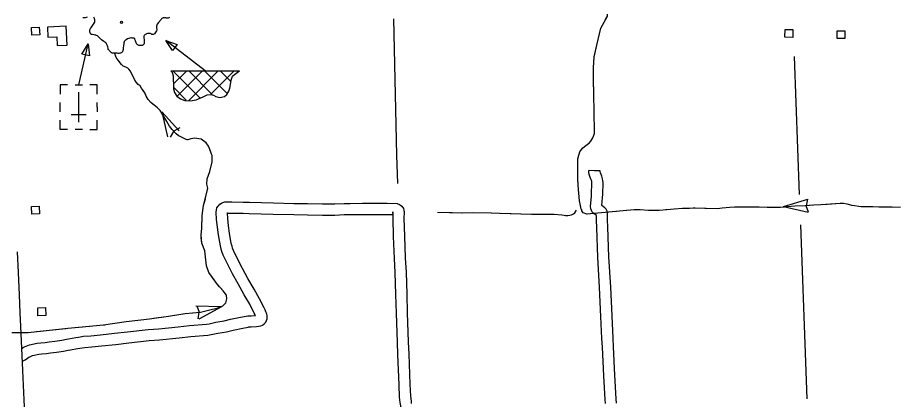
# Model space of a CAD drawing. Extents: x 1084508 to 1142749, y 1057638 to 1093403.
# Drawn here: x 1121021 to 1124726, y 1072685 to 1074295 of the extents above; entities that cross this region are included whole.
import ezdxf

# ---------------------------------------------------------------- set-up
doc = ezdxf.new("R2010")
doc.units = 0
for name, color, linetype in [('Level 10', 7, 'Continuous'), ('Level 35', 7, 'Continuous'), ('Level 43', 7, 'Continuous'), ('Level 46', 7, 'Continuous'), ('Level 5', 7, 'Continuous'), ('Level 56', 7, 'Continuous'), ('Level 57', 7, 'Continuous'), ('Level 58', 7, 'Continuous')]:
    doc.layers.add(name, color=color, linetype=linetype)

msp = doc.modelspace()

# ---------------------------------------------------------------- linework, layer by layer
at = {"layer": 'Level 10'}
msp.add_lwpolyline([(1121135.3, 1070685.4), (1121130.1, 1070795.3), (1121119.8, 1071032.9), (1121112.1, 1071190.1), (1121105.7, 1071358.3), (1121099.9, 1071467.6), (1121094, 1071602.7), (1121085.7, 1071769.8), (1121080.8, 1071875.9), (1121076.2, 1071998.1), (1121069.4, 1072143.6), (1121067.9, 1072215.5), (1121064.7, 1072307.6), (1121058.4, 1072445.5), (1121054, 1072563.1), (1121049.3, 1072683.5), (1121043.7, 1072806.5), (1121038.1, 1072932.1), (1121035.4, 1072991.8), (1121032.5, 1073050.6), (1121029.5, 1073125.7), (1121024.4, 1073220.4), (1121020, 1073307.3)], dxfattribs=at)
at = {"layer": 'Level 35'}
for points in [[(1121313.7, 1074296.9), (1121306.2, 1074294.5), (1121302.9, 1074294.1), (1121299.2, 1074294.1), (1121297, 1074294.5), (1121295.6, 1074295.4)], [(1121402.4, 1074165.9), (1121400.9, 1074172.2), (1121400, 1074175.5), (1121398.9, 1074179.3), (1121397.8, 1074182.1), (1121396.5, 1074184.3), (1121395.4, 1074186.5), (1121393, 1074189), (1121384.4, 1074195.1), (1121374.7, 1074201.9), (1121370.3, 1074205.9), (1121365.1, 1074211.4), (1121357.4, 1074218), (1121354.3, 1074219.7), (1121351.4, 1074220.8), (1121347.9, 1074221.5), (1121343.5, 1074221.9), (1121335.6, 1074223.3), (1121333.7, 1074223.7), (1121331.9, 1074224.6), (1121330.8, 1074225.7), (1121328.8, 1074228.3), (1121327.7, 1074229.9), (1121326.8, 1074231.6), (1121326, 1074234.7), (1121325.7, 1074237.3), (1121326.2, 1074243.7), (1121326.6, 1074245.9), (1121328.4, 1074249.2), (1121333.2, 1074255.4), (1121338.5, 1074263.3), (1121346.2, 1074276.5), (1121346.6, 1074279.3), (1121346.6, 1074282.4), (1121346.6, 1074285.9), (1121345.7, 1074289.7), (1121345.1, 1074292.1), (1121343.8, 1074294.7), (1121342.2, 1074296.9)], [(1121661.2, 1074295.6), (1121658.8, 1074294.3), (1121655.5, 1074293.4), (1121651.1, 1074293.4), (1121648.7, 1074293.4), (1121645.8, 1074293.9), (1121641.2, 1074293.9), (1121638.1, 1074293.9), (1121635.3, 1074293.9), (1121633.1, 1074293.4), (1121631.6, 1074293), (1121629.6, 1074292.1), (1121628.3, 1074290.6), (1121626.1, 1074287.7), (1121614.4, 1074274.7), (1121609.1, 1074267), (1121606.3, 1074258.7), (1121606.3, 1074255.8), (1121606.7, 1074251), (1121607.6, 1074247.5)], [(1121607.6, 1074247.5), (1121607.6, 1074244.2), (1121607.6, 1074242), (1121607, 1074239.8), (1121603.7, 1074234.9), (1121597.9, 1074227.4), (1121595.1, 1074225.7), (1121592.7, 1074224.4), (1121591.6, 1074224.1), (1121590.9, 1074224.1), (1121589.2, 1074224.1), (1121587, 1074224.4), (1121585.9, 1074225), (1121583.7, 1074226.1), (1121581, 1074227.7), (1121578.4, 1074228.1), (1121574.7, 1074228.1), (1121571.1, 1074228.1), (1121568.7, 1074227.9), (1121564.8, 1074226.6), (1121562.8, 1074225.5), (1121559.3, 1074223.5), (1121557.5, 1074221.9), (1121555.8, 1074220.6), (1121554.7, 1074219.3), (1121553.8, 1074216.9), (1121553.3, 1074214.9), (1121553.3, 1074212.5), (1121553.3, 1074210.7), (1121554.2, 1074200), (1121554.2, 1074186.1), (1121554, 1074184.1), (1121552.9, 1074182.6), (1121550.5, 1074180.6), (1121548.5, 1074179.1), (1121546.3, 1074177.5), (1121544.1, 1074177.1), (1121541, 1074177.1), (1121539.3, 1074177.1), (1121536.6, 1074177.1), (1121534, 1074177.5), (1121531.6, 1074178.2), (1121529.6, 1074179.3), (1121527.4, 1074180.4), (1121525.2, 1074181.9), (1121523.9, 1074183.5), (1121522.4, 1074185.4), (1121520.8, 1074189.2), (1121519.5, 1074192.7), (1121517.5, 1074197.5)], [(1121517.5, 1074197.5), (1121516, 1074202.2), (1121515.6, 1074204.8), (1121514.7, 1074206.1), (1121514, 1074206.5), (1121513.1, 1074207.6), (1121511.8, 1074207.9), (1121510.5, 1074208.3), (1121509, 1074208.5), (1121506.6, 1074209.2), (1121503.7, 1074209.2), (1121500.2, 1074209.4), (1121497.8, 1074209.4), (1121493.6, 1074209), (1121489.9, 1074207.6), (1121484.6, 1074205.2), (1121478.6, 1074201.9), (1121475.4, 1074199.5), (1121472.7, 1074196.7), (1121470.7, 1074194.5), (1121469.9, 1074192.3), (1121469.2, 1074189.6), (1121468.3, 1074185), (1121467.4, 1074178.2), (1121466.3, 1074167), (1121465.9, 1074160.1), (1121465.2, 1074156.6), (1121464.6, 1074153.8), (1121463.5, 1074151.8), (1121461.7, 1074149.8), (1121459.8, 1074148.1), (1121457.6, 1074146.7), (1121454.7, 1074145.6), (1121451.6, 1074145), (1121448.1, 1074144.3), (1121444.4, 1074144.3), (1121440.2, 1074144.8), (1121436.7, 1074144.8), (1121433, 1074144.8), (1121428.1, 1074144.8), (1121424.4, 1074145), (1121422.4, 1074145.2), (1121420.4, 1074145.6), (1121418.7, 1074146.5), (1121417.4, 1074147.2), (1121414.3, 1074149.4), (1121411.2, 1074151.8), (1121407.5, 1074155.8), (1121405.1, 1074159.1), (1121403.5, 1074160.8), (1121403.1, 1074163), (1121402.4, 1074165.9)]]:
    msp.add_lwpolyline(points, dxfattribs=at)
at = {"layer": 'Level 43'}
for p, q in [((1121629.7, 1073897.5), (1121653.2, 1073792.4)), ((1121629.7, 1073897.5), (1121702.6, 1073818.3)), ((1121704.8, 1073830), (1121679.9, 1073815.7)), ((1121665.3, 1073790.6), (1121679.7, 1073815.4)), ((1124249.3, 1073498.4), (1124352.4, 1073529.8)), ((1124249.3, 1073498.4), (1124354.3, 1073474)), ((1124351.6, 1073530.1), (1124345.9, 1073502)), ((1124355.1, 1073474.4), (1124345.9, 1073501.6)), ((1121880.4, 1073074.8), (1121772.7, 1073077.6)), ((1121776.2, 1073080), (1121786.3, 1073053.2)), ((1121781.6, 1073024.5), (1121786.3, 1073052.8)), ((1121880.4, 1073074.8), (1121785.7, 1073023.4))]:
    msp.add_line(p, q, dxfattribs=at)
for points in [[(1123499.3, 1074287.1), (1123507.3, 1074301.9), (1123508.2, 1074310.2)], [(1124377.5, 1073503.8), (1124340.6, 1073501.5), (1124297.3, 1073500), (1124237.7, 1073494.5), (1124212.1, 1073494.5), (1124181.6, 1073494.2), (1124146.7, 1073495.9), (1124097.6, 1073495.9), (1124057.5, 1073495.9), (1124045.3, 1073495.9), (1124023.2, 1073493.9), (1123991.6, 1073491), (1123971.5, 1073488.7), (1123923.9, 1073489.5), (1123869.2, 1073491.6), (1123853.2, 1073490.7), (1123823.6, 1073489.8), (1123788.7, 1073486.9), (1123757.3, 1073484), (1123725.1, 1073482.3), (1123703.3, 1073481.7), (1123680, 1073482.3), (1123644.9, 1073484.6), (1123620.2, 1073484.3), (1123420.8, 1073466.6), (1123405.5, 1073472.1), (1123400, 1073479.8), (1123399.5, 1073484.2), (1123397.3, 1073487.5), (1123394, 1073502.4), (1123390.1, 1073522.7), (1123384.6, 1073586.6), (1123382.4, 1073619.6), (1123382.4, 1073699.9), (1123386.6, 1073715.5), (1123391.6, 1073729.6), (1123402.4, 1073744.5), (1123411, 1073752.2), (1123421.9, 1073759.9), (1123430.1, 1073766.2), (1123438.2, 1073774.8), (1123446.4, 1073788), (1123453.4, 1073806.3), (1123453.4, 1073829.7), (1123452.2, 1073880.8), (1123451.7, 1073908.7), (1123450.8, 1073959.3), (1123448.9, 1074044.5), (1123448.6, 1074084.6), (1123451.1, 1074127.8), (1123462.6, 1074178.5), (1123480.1, 1074251.2), (1123507.3, 1074301.9)], [(1123451.5, 1074129.6), (1123462.6, 1074178.5), (1123479.9, 1074250.6)], [(1120997.3, 1072967.8), (1121065.3, 1072967.8), (1121232.5, 1072985.5), (1121383.3, 1072999.1), (1121478.5, 1073013.4), (1121577.3, 1073025.1), (1121657.4, 1073036.2), (1121727.7, 1073047.3), (1121791.8, 1073053.5), (1121842.8, 1073065.7), (1121861.8, 1073069.1), (1121886.8, 1073079.4), (1121899.1, 1073091.7), (1121902.8, 1073109), (1121901.6, 1073125.1), (1121888, 1073142.3), (1121863.3, 1073169.5), (1121827.6, 1073220), (1121817.7, 1073248.4), (1121810.3, 1073311.3), (1121798, 1073343.4), (1121794.3, 1073379.2), (1121798, 1073406.3), (1121799.2, 1073460.6), (1121804.1, 1073502.5), (1121815.2, 1073540.8), (1121823.1, 1073576.4), (1121818.9, 1073592.3), (1121820.8, 1073614.7), (1121831.5, 1073645.6), (1121841.3, 1073687.2), (1121841.8, 1073705.9), (1121841.3, 1073714.3), (1121839, 1073719.4), (1121830.1, 1073743.7), (1121825.9, 1073753.5), (1121815.6, 1073767.1), (1121810.5, 1073771.7), (1121800.2, 1073777.8), (1121794.6, 1073782.5), (1121785.3, 1073784.4), (1121768, 1073787.2), (1121751.2, 1073783.9), (1121738.1, 1073780.2), (1121735.3, 1073779.7), (1121731.1, 1073781.6), (1121718, 1073787.6), (1121697.5, 1073797.9), (1121690, 1073805.4), (1121672.7, 1073822.7), (1121667.1, 1073829.7), (1121661, 1073837.6), (1121650.7, 1073857.3), (1121628.9, 1073892.8), (1121621.5, 1073902.8), (1121610.4, 1073914.2), (1121582.9, 1073937.3), (1121571.5, 1073949.3), (1121563.6, 1073964.2), (1121557.2, 1073978.6), (1121551.1, 1073987.7), (1121543.2, 1073997.9), (1121537.6, 1074007.3), (1121529.7, 1074013.1), (1121520.3, 1074023.1), (1121513.3, 1074034.8), (1121496.7, 1074069.3), (1121490.5, 1074077.8), (1121485.5, 1074082.2), (1121477.1, 1074086), (1121465.9, 1074090.7), (1121459.2, 1074097.4), (1121444.6, 1074115.8), (1121437.3, 1074126.4), (1121435.5, 1074131.3), (1121431.1, 1074144.5)], [(1121502.2, 1074057.8), (1121496.7, 1074069.3), (1121490.5, 1074077.8), (1121485.5, 1074082.2), (1121477.1, 1074086), (1121465.9, 1074090.7), (1121459.2, 1074097.4), (1121444.6, 1074115.8), (1121437.3, 1074126.4), (1121435.5, 1074131.3), (1121431.1, 1074144.5)], [(1123450.7, 1073964), (1123448.9, 1074044.5), (1123448.6, 1074084.6), (1123448.8, 1074088.2)], [(1121559.7, 1073973), (1121557.2, 1073978.6), (1121551.1, 1073987.7), (1121543.2, 1073997.9), (1121537.6, 1074007.3), (1121529.7, 1074013.1), (1121521.9, 1074021.4)], [(1121597.6, 1073925), (1121582.9, 1073937.3), (1121571.5, 1073949.3), (1121563.6, 1073964.2), (1121559.7, 1073973)], [(1123450.5, 1073798.8), (1123453.4, 1073806.3), (1123453.4, 1073829.7), (1123452.2, 1073880.8), (1123451.7, 1073908.7), (1123451.4, 1073922.5)], [(1121699.9, 1073796.7), (1121697.5, 1073797.9), (1121690, 1073805.4), (1121672.7, 1073822.7), (1121667.1, 1073829.7), (1121661, 1073837.6), (1121650.7, 1073857.3), (1121628.9, 1073892.8), (1121626.7, 1073895.8)], [(1121834.2, 1073732.5), (1121830.1, 1073743.7), (1121825.9, 1073753.5), (1121815.6, 1073767.1), (1121810.5, 1073771.7), (1121800.2, 1073777.8), (1121794.6, 1073782.5), (1121785.3, 1073784.4), (1121768, 1073787.2), (1121751.2, 1073783.9), (1121738.1, 1073780.2), (1121737.4, 1073780)], [(1123387.9, 1073719.2), (1123391.6, 1073729.6), (1123402.4, 1073744.5), (1123411, 1073752.2), (1123421.9, 1073759.9), (1123428.1, 1073764.7)], [(1123382.4, 1073657.8), (1123382.4, 1073699.9), (1123386.6, 1073715.5), (1123387.9, 1073719.2)], [(1121822.1, 1073571.8), (1121823.1, 1073576.4), (1121818.9, 1073592.3), (1121820.8, 1073614.7), (1121831.5, 1073645.6), (1121841.3, 1073687.2), (1121841.4, 1073692.4)], [(1123396.1, 1073493), (1123394, 1073502.4), (1123390.1, 1073522.7), (1123384.6, 1073586.6), (1123382.7, 1073616.4)], [(1121798, 1073408.7), (1121799.2, 1073460.6), (1121804.1, 1073502.5), (1121812.5, 1073531.5)], [(1124042.5, 1073495.7), (1124023.2, 1073493.9), (1123991.6, 1073491), (1123971.5, 1073488.7), (1123923.9, 1073489.5), (1123918.5, 1073489.7)], [(1124146, 1073495.9), (1124097.6, 1073495.9), (1124083.9, 1073495.9)], [(1124208.1, 1073494.4), (1124181.6, 1073494.2), (1124146.7, 1073495.9), (1124146, 1073495.9)], [(1124373.5, 1073503.5), (1124340.6, 1073501.5), (1124297.3, 1073500), (1124249.5, 1073495.6)], [(1124742.6, 1073493.8), (1124708.1, 1073495.6), (1124651, 1073496.2), (1124626.3, 1073496.9), (1124606.1, 1073496.5), (1124576.5, 1073497.8), (1124538.7, 1073503.2), (1124517.8, 1073508.2), (1124503, 1073511.1), (1124488.8, 1073511.4), (1124407.4, 1073505), (1124377.5, 1073503.8)], [(1124538.1, 1073503.4), (1124517.8, 1073508.2), (1124503, 1073511.1), (1124488.8, 1073511.4), (1124414.9, 1073505.5)], [(1124703.4, 1073495.6), (1124651, 1073496.2), (1124626.3, 1073496.9), (1124606.1, 1073496.5), (1124579.1, 1073497.7)], [(1122790.9, 1073475.3), (1122891.7, 1073471.6), (1122941.7, 1073473.2), (1123017.4, 1073471.3), (1123052.4, 1073470.5), (1123188.7, 1073466.8), (1123226.4, 1073466), (1123283.4, 1073466), (1123315.4, 1073463.3), (1123324.5, 1073462.5), (1123331.2, 1073460.9), (1123335.2, 1073460.6), (1123341.1, 1073460.9), (1123349.7, 1073462.2), (1123355.4, 1073463.8), (1123358.3, 1073465), (1123362.1, 1073466.4), (1123365.2, 1073467.9), (1123369.9, 1073472.2), (1123377.8, 1073483)], [(1122790.9, 1073475.3), (1122853.1, 1073473)], [(1122894.5, 1073471.7), (1122941.7, 1073473.2), (1123017.4, 1073471.3), (1123018.7, 1073471.3)], [(1123060.1, 1073470.3), (1123184.4, 1073466.9)], [(1123225.8, 1073466), (1123226.4, 1073466), (1123283.4, 1073466), (1123315.4, 1073463.3), (1123324.5, 1073462.5), (1123331.2, 1073460.9), (1123335.2, 1073460.6), (1123341.1, 1073460.9), (1123349.6, 1073462.2)], [(1123447.9, 1073469), (1123422.6, 1073466.8)], [(1123546.4, 1073477.8), (1123512.2, 1073474.7)], [(1123711.7, 1073481.9), (1123703.3, 1073481.7), (1123680, 1073482.3), (1123644.9, 1073484.6), (1123620.2, 1073484.3), (1123587.7, 1073481.4)], [(1123877.1, 1073491.3), (1123869.2, 1073491.6), (1123853.2, 1073490.7), (1123823.6, 1073489.8), (1123788.7, 1073486.9), (1123757.3, 1073484), (1123753.1, 1073483.8)], [(1121818.5, 1073246.2), (1121817.7, 1073248.4), (1121810.3, 1073311.3), (1121798, 1073343.4), (1121795.5, 1073367.6)], [(1121872.7, 1073159.2), (1121863.3, 1073169.5), (1121835.5, 1073208.9)], [(1121902.5, 1073107.7), (1121902.8, 1073109), (1121901.6, 1073125.1), (1121888, 1073142.3), (1121872.7, 1073159.2)], [(1121758.7, 1073050.3), (1121791.8, 1073053.5), (1121842.8, 1073065.7), (1121861.8, 1073069.1), (1121879.7, 1073076.5)], [(1121430.3, 1073006.1), (1121478.5, 1073013.4), (1121553.5, 1073022.3)], [(1121594.6, 1073027.5), (1121657.4, 1073036.2), (1121717.6, 1073045.7)], [(1121100.7, 1072971.6), (1121224.3, 1072984.7)], [(1121265.6, 1072988.5), (1121383.3, 1072999.1), (1121389.3, 1073000)], [(1121036.5, 1072967.8), (1121059.5, 1072967.8)]]:
    msp.add_lwpolyline(points, dxfattribs=at)
at = {"layer": 'Level 46'}
for p, q in [((1122603.3, 1073472.9), (1122603.2, 1073475.4)), ((1122650.2, 1073476.8), (1122650.3, 1073474.4))]:
    msp.add_line(p, q, dxfattribs=at)
for points in [[(1123498.9, 1072668.3), (1123498, 1072685.2), (1123491.8, 1072784.9), (1123486.3, 1072905.3), (1123484.6, 1072941.4), (1123480.4, 1073034.5), (1123474.2, 1073156.3), (1123466.9, 1073284.3), (1123462.3, 1073408.9), (1123461, 1073441.5), (1123460.9, 1073461), (1123452.3, 1073467), (1123444.9, 1073472.7), (1123439.9, 1073481.3), (1123437.6, 1073489.1), (1123436.3, 1073500.1), (1123440.4, 1073540.5), (1123440.9, 1073550.5), (1123441.9, 1073597.9), (1123441.6, 1073601.9), (1123441.1, 1073605.4), (1123439.5, 1073610.5), (1123433.8, 1073625.1), (1123430.8, 1073634.5), (1123429.3, 1073642.4), (1123429.5, 1073650.1)], [(1123546, 1072669.1), (1123545, 1072688), (1123538.8, 1072787.5), (1123533.3, 1072907.4), (1123531.7, 1072943.5), (1123527.5, 1073036.8), (1123521.2, 1073158.9), (1123513.9, 1073286.5), (1123509.3, 1073410.7), (1123508.1, 1073442.5), (1123507.9, 1073471.3), (1123506.5, 1073479.5), (1123502.1, 1073487.2), (1123499.3, 1073490), (1123496.9, 1073492.7), (1123490.5, 1073497.8), (1123483.9, 1073502.4), (1123487.3, 1073536.9), (1123487.9, 1073548.8), (1123489.1, 1073599.6), (1123488.4, 1073607), (1123487.3, 1073615.6), (1123483.8, 1073626.3), (1123478.2, 1073640.9), (1123476.5, 1073646.1), (1123476.6, 1073648.5), (1123453.1, 1073649.3), (1123429.5, 1073650.1)], [(1121039.8, 1072899.9), (1121040.8, 1072900.7), (1121045, 1072903.8), (1121052.4, 1072907.7), (1121057.9, 1072909.9), (1121070.6, 1072915), (1121103.4, 1072921.8), (1121118.7, 1072923.6), (1121137.8, 1072925.3), (1121153.6, 1072927.4), (1121178.1, 1072931), (1121206.9, 1072935.5), (1121227.4, 1072938.7), (1121235.3, 1072939.8), (1121266.5, 1072946.5), (1121277.2, 1072947.8), (1121299.6, 1072951), (1121330.2, 1072953.3), (1121370.1, 1072957.6), (1121429.9, 1072963.9), (1121484.2, 1072969.7), (1121571.8, 1072980), (1121615.8, 1072982.9), (1121697.6, 1072990.9), (1121746.1, 1072996.5), (1121816.9, 1073002.5), (1121828.2, 1073004.4), (1121856.2, 1073010.2), (1121891.5, 1073016.6), (1121918.9, 1073023.1), (1121961.1, 1073032), (1121985, 1073036.4), (1121991.5, 1073037.5), (1121999.2, 1073037.9), (1122005.1, 1073037.9), (1122023.8, 1073038.7), (1122022.6, 1073041.6), (1122018.7, 1073048.1), (1121999.8, 1073086.4), (1121976.7, 1073126.1), (1121951.1, 1073172.4), (1121927.7, 1073215.2), (1121898.5, 1073271.5), (1121888.1, 1073293.9), (1121882.4, 1073308.1), (1121879.6, 1073318.8), (1121875.9, 1073332.8), (1121868.1, 1073378.8), (1121863.1, 1073410.7), (1121860, 1073444.4), (1121858, 1073475), (1121858.9, 1073484.3), (1121861.2, 1073492.5), (1121866.2, 1073500.4), (1121869.3, 1073503.3), (1121873.2, 1073508.4), (1121880.8, 1073512.8), (1121886.6, 1073516.1), (1121895.2, 1073517.8), (1121902.7, 1073517.8), (1121924.2, 1073517.8), (1121972.1, 1073517), (1121998.2, 1073516.5), (1122099.6, 1073513.5), (1122186.2, 1073511.6), (1122243.7, 1073511.1), (1122306.9, 1073509.2), (1122357.8, 1073509.7), (1122397.3, 1073511.3), (1122423.2, 1073511.3), (1122474.4, 1073512.2), (1122526.3, 1073512.4), (1122579.1, 1073512.4), (1122620.6, 1073511.2), (1122631.5, 1073507.6), (1122635.8, 1073503.9), (1122641.2, 1073500.3), (1122648, 1073489.7), (1122649.8, 1073481.6), (1122650.2, 1073476.8)], [(1121041.5, 1072845.6), (1121041.7, 1072845.7), (1121047, 1072848.8), (1121052.8, 1072851.9), (1121063.2, 1072858.8), (1121068.3, 1072862.5), (1121070, 1072863.7), (1121072.3, 1072864.9), (1121075.5, 1072866.2), (1121084.3, 1072869.7), (1121110.9, 1072875.3), (1121123.6, 1072876.8), (1121143, 1072878.5), (1121160.1, 1072880.8), (1121185.1, 1072884.5), (1121214.2, 1072888.9), (1121234.4, 1072892.2), (1121243.5, 1072893.5), (1121274.3, 1072900), (1121283.4, 1072901.1), (1121304.7, 1072904.2), (1121334.5, 1072906.4), (1121375.1, 1072910.8), (1121434.8, 1072917.1), (1121489.5, 1072922.9), (1121576.1, 1072933.1), (1121619.7, 1072935.9), (1121702.6, 1072944.1), (1121750.7, 1072949.6), (1121822.8, 1072955.7), (1121836.9, 1072958.1), (1121865.2, 1072964), (1121901.2, 1072970.5), (1121929.3, 1072977.2), (1121970.2, 1072985.8), (1121993.2, 1072990), (1121996.4, 1072990.6), (1122000.3, 1072990.8), (1122006.2, 1072990.8), (1122028.7, 1072991.8), (1122038.5, 1072993.3), (1122046.5, 1072995.4), (1122053.4, 1072998.4), (1122061.2, 1073003.9), (1122067.1, 1073010.5), (1122071, 1073017.7), (1122073.3, 1073024.6), (1122073.8, 1073031.4), (1122073.2, 1073038.4), (1122071.5, 1073044.7), (1122070.3, 1073048.9), (1122068.2, 1073054.5), (1122064.8, 1073062.9), (1122060, 1073070.7), (1122041.3, 1073108.7), (1122017.7, 1073149.4), (1121992.3, 1073195.1), (1121969.3, 1073237.3), (1121940.8, 1073292.4), (1121931.3, 1073312.6), (1121927.2, 1073322.7), (1121925.2, 1073330.9), (1121921.9, 1073342.8), (1121914.6, 1073386.4), (1121909.9, 1073416.5), (1121907, 1073448.1), (1121905.5, 1073470.7), (1121902.7, 1073470.7), (1121923.8, 1073470.7), (1121971.3, 1073469.9), (1121997, 1073469.4), (1122098.4, 1073466.4), (1122185.4, 1073464.5), (1122242.8, 1073464), (1122306.4, 1073462.1), (1122359, 1073462.7), (1122398.3, 1073464.3), (1122423.6, 1073464.3), (1122474.9, 1073465.1), (1122526.5, 1073465.3), (1122578.4, 1073465.3), (1122604, 1073464.6), (1122603.3, 1073472.9)], [(1122603.2, 1073475.4), (1122602.6, 1073449.4), (1122604.8, 1073372.4), (1122608.1, 1073279.7), (1122611.8, 1073219.6), (1122614.5, 1073127), (1122616.4, 1073048.1), (1122621, 1072926), (1122623.2, 1072873.7), (1122627.7, 1072746.8), (1122630.2, 1072695), (1122632.6, 1072671.9), (1122633.4, 1072665.1), (1122634.9, 1072657.7), (1122635.9, 1072654.1), (1122637.4, 1072649.8), (1122638.5, 1072647.8), (1122639.7, 1072644.5), (1122640.8, 1072642.8)], [(1122650.3, 1073474.4), (1122649.7, 1073449.6), (1122651.9, 1073373.9), (1122655.1, 1073282), (1122658.9, 1073221.8), (1122661.6, 1073128.3), (1122663.5, 1073049.6), (1122668, 1072927.8), (1122670.2, 1072875.5), (1122674.8, 1072748.7), (1122677.2, 1072698.6), (1122679.5, 1072676.9), (1122679.9, 1072672.3), (1122680.6, 1072668.9), (1122680.7, 1072668.6), (1122681.3, 1072667.4), (1122681.3, 1072667.4)]]:
    msp.add_lwpolyline(points, dxfattribs=at)
at = {"layer": 'Level 5'}
for points in [[(1122605.9, 1074289.5), (1122618.3, 1073714.7), (1122622.6, 1073595.3)], [(1124294.5, 1074130.7), (1124316.3, 1073549.7)], [(1124321.1, 1073421.5), (1124348.6, 1072686.9)]]:
    msp.add_lwpolyline(points, dxfattribs=at)
at = {"layer": 'Level 56'}
for points in [[(1121081.8, 1074220.8), (1121079.8, 1074253.4), (1121112.6, 1074255.3), (1121114.5, 1074222.7)], [(1124255.9, 1074213), (1124256.9, 1074245.6), (1124289.6, 1074244.6), (1124288.6, 1074212)], [(1124475.4, 1074207.3), (1124476.1, 1074239.9), (1124508.9, 1074239.2), (1124508.2, 1074206.6)], [(1121080.8, 1073466.1), (1121079.3, 1073498.7), (1121112.1, 1073500.2), (1121113.6, 1073467.6)], [(1121107.1, 1073037.9), (1121105.7, 1073070.5), (1121138.4, 1073072), (1121139.8, 1073039.3)]]:
    msp.add_lwpolyline(points, close=True, dxfattribs=at)
at = {"layer": 'Level 57'}
for p, q in [((1121292.3, 1074141.1), (1121318.7, 1074184.3)), ((1121318.7, 1074184.3), (1121323.5, 1074133.9)), ((1121674.6, 1074156.4), (1121646.3, 1074198.4)), ((1121646.3, 1074198.4), (1121694.1, 1074181.8)), ((1121694.1, 1074181.8), (1121674.6, 1074156.4)), ((1121323.5, 1074133.9), (1121292.3, 1074141.1)), ((1121666.7, 1074071.1), (1121956.7, 1074071.1)), ((1121789.1, 1073957), (1121676.3, 1074069.9)), ((1121678.6, 1074015.4), (1121733.2, 1074070)), ((1121694.8, 1073965), (1121799.4, 1074069.6)), ((1121841.9, 1073970.8), (1121742.5, 1074070.2)), ((1121742.6, 1073946.2), (1121866.5, 1074070.2)), ((1121904.5, 1073974.8), (1121809.8, 1074069.5)), ((1121835.5, 1073972.5), (1121932.5, 1074069.6)), ((1121919.1, 1074026.8), (1121876.2, 1074069.7)), ((1121263.3, 1074011.7), (1121294.6, 1074011.7)), ((1121278.8, 1073854.8), (1121278.8, 1073980.3)), ((1121732.4, 1073947.1), (1121679.6, 1074000)), ((1121200.3, 1073898.2), (1121200.3, 1073937.4)), ((1121278.8, 1073917.5), (1121278.8, 1073917.5)), ((1121278.8, 1073917.5), (1121278.8, 1073917.5)), ((1121357.2, 1073917.5), (1121357.2, 1073937.4)), ((1121357.2, 1073917.5), (1121357.2, 1073898.2)), ((1121247.4, 1073886.2), (1121310.4, 1073886.2)), ((1121294.6, 1073823.4), (1121263.3, 1073823.4))]:
    msp.add_line(p, q, dxfattribs=at)
for points in [[(1121278.9, 1074011.7), (1121318.7, 1074184.3)], [(1121811.7, 1074071.1), (1121646.3, 1074198.4)], [(1121666.7, 1074071.1), (1121670.8, 1074066.6), (1121674.7, 1074059.6), (1121677.3, 1074049.2), (1121677.3, 1074033.6), (1121677.7, 1074013.3), (1121677.7, 1073995.1), (1121682.9, 1073979.9), (1121692.9, 1073964.3), (1121708.5, 1073953), (1121726.7, 1073946.1), (1121748.8, 1073943.9), (1121773.9, 1073948.7), (1121802.9, 1073961.7), (1121820.7, 1073969.5), (1121835.9, 1073970.8), (1121846.3, 1073967.8), (1121856.7, 1073962.6), (1121873.6, 1073958.7), (1121893.1, 1073962.1), (1121903.5, 1073970.8), (1121912.1, 1073985.1), (1121916, 1073997.7), (1121918.2, 1074012.4), (1121921.7, 1074031), (1121927.7, 1074047.9), (1121936, 1074055.7), (1121946.4, 1074064), (1121956.7, 1074071.1)], [(1121231.7, 1074011.7), (1121200.3, 1074011.7), (1121200.3, 1073972.5)], [(1121357.2, 1073972.5), (1121357.2, 1074011.7), (1121325.9, 1074011.7)], [(1121231.7, 1073823.4), (1121200.3, 1073823.4), (1121200.3, 1073862.6)], [(1121325.9, 1073823.4), (1121357.2, 1073823.4), (1121357.2, 1073862.6)]]:
    msp.add_lwpolyline(points, dxfattribs=at)
msp.add_circle((1121459, 1074275), 4.71, dxfattribs=at)
at = {"layer": 'Level 58'}
msp.add_lwpolyline([(1121226.3, 1074258.8), (1121146.6, 1074255), (1121148.7, 1074212.9), (1121186.4, 1074214.8), (1121188.2, 1074177.1), (1121230.1, 1074179.2)], close=True, dxfattribs=at)

doc.saveas('drawing.dxf')
